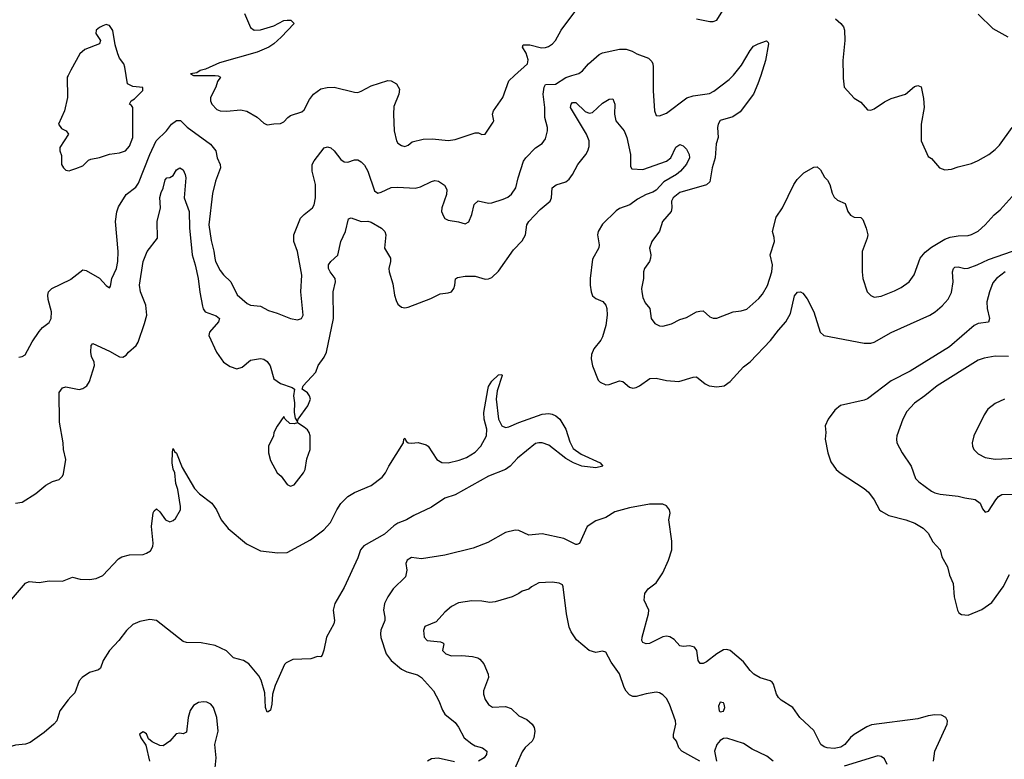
# Model space of a CAD drawing. Header units: inches. Extents: x 1552611 to 1694776, y 811966 to 917215.
# Tile 416 of 549: x 1669695 to 1675565, y 865921 to 870333. Entities that reach past the tile are written whole.
import ezdxf

# ---------------------------------------------------------------- set-up
doc = ezdxf.new("R2010")
doc.units = ezdxf.units.IN
doc.header["$MEASUREMENT"] = 0
for name, color, linetype in [('B6866', 7, 'Continuous'), ('B6867', 7, 'Continuous'), ('B6876', 7, 'Continuous'), ('B6877', 7, 'Continuous')]:
    doc.layers.add(name, color=color, linetype=linetype)

msp = doc.modelspace()

# ---------------------------------------------------------------- linework, layer by layer
at = {"layer": 'B6866', "color": 5}
for points, elevation in [([(1669982.8, 870000), (1669977.3, 869990), (1669979.1, 869870), (1669962, 869790), (1669926.8, 869710), (1669943.5, 869683.5), (1669972, 869670), (1669984.7, 869650), (1669934, 869570), (1669934, 869550), (1669943.6, 869523.6), (1669944, 869470), (1669956, 869450), (1669970, 869436), (1669990, 869431.3), (1670000, 869435)], 960), ([(1669690, 868320.7), (1669710, 868324), (1669726.8, 868333.2), (1669768.8, 868411.2), (1669810, 868474), (1669830, 868497.3), (1669870, 868527.7), (1669882, 868550), (1669883.9, 868590), (1669864.9, 868664.9), (1669862.7, 868690), (1669866.2, 868710), (1669886.3, 868730), (1669997.1, 868782.9), (1670000, 868785.2)], 940), ([(1669670, 867448.5), (1669710, 867455.3), (1669790, 867506.3), (1669850, 867557), (1669890, 867577.6), (1669930, 867590.6), (1669949.4, 867610), (1669955.8, 867624.2), (1669969.7, 867710), (1669954.7, 867770), (1669954.3, 867810), (1669931.9, 867931.9), (1669929.8, 868110), (1669950, 868137.4), (1669970, 868144), (1670000, 868137.7)], 920), ([(1669644.7, 866875.3), (1669728.7, 866971.3), (1669750, 866981.5), (1669810, 866975.3), (1669870, 866986), (1669950, 866984.6), (1670000, 867003.9)], 880), ([(1670000, 866293.3), (1669984.1, 866275.9), (1669934, 866210), (1669915.5, 866150), (1669897.8, 866130), (1669839.6, 866080.4), (1669757.7, 866022.3), (1669730, 866011.1), (1669670, 866005.1), (1669596.1, 865983.9), (1669547.1, 865952.9), (1669510, 865892)], 880)]:
    msp.add_lwpolyline(points, dxfattribs=dict(at, elevation=elevation))
at = {"layer": 'B6867', "color": 5}
msp.add_line((1670000, 870031.7, 960), (1669982.8, 870000, 960), dxfattribs=at)
at = {"layer": 'B6876', "color": 5}
msp.add_line((1670846.3, 870000, 960), (1670859.9, 869999.9, 960), dxfattribs=at)
for points, elevation in [([(1670000, 869435), (1670030, 869446), (1670070, 869462), (1670105.6, 869494.4), (1670119.3, 869500.7), (1670170, 869510.6), (1670230, 869530.5), (1670290, 869538.7), (1670325.2, 869550), (1670350, 869579.1), (1670369.7, 869630), (1670369.1, 869809.1), (1670362, 869822), (1670348.7, 869830), (1670359, 869850), (1670379.3, 869860.7), (1670429.2, 869910), (1670428.7, 869928.7), (1670370, 869934), (1670337.2, 869950), (1670329.6, 870000)], 960), ([(1670000, 868785.2), (1670070, 868840.7), (1670090, 868837.3), (1670170, 868790.4), (1670210, 868748.2), (1670230, 868734), (1670236.4, 868743.6), (1670244, 868790), (1670271.6, 868850), (1670279.4, 868890), (1670281.5, 868950), (1670265.4, 869130), (1670273.2, 869186.8), (1670283, 869217), (1670329.7, 869290), (1670386.1, 869333.9), (1670402.8, 869357.2), (1670470, 869528.9), (1670508.8, 869611.2), (1670569.7, 869670), (1670600.5, 869710), (1670630, 869732.2), (1670652.6, 869732.6), (1670693, 869693), (1670832.2, 869590), (1670863.1, 869550), (1670872.7, 869510), (1670890.4, 869470.3), (1670892.2, 869450), (1670862.8, 869370), (1670843.8, 869296.2), (1670823, 869110), (1670835.2, 869015.2), (1670852.7, 868952.7), (1670857.2, 868910), (1670862.9, 868890), (1670890, 868837.6), (1670910, 868811.6), (1670954.3, 868770), (1670991.9, 868691.9), (1671050, 868640.3), (1671070, 868630.3), (1671130, 868624.9), (1671178.7, 868598.7), (1671230, 868583.1), (1671310, 868550.5), (1671350, 868543.1), (1671375.1, 868550), (1671384.5, 868570), (1671370.9, 868710), (1671376.8, 868810), (1671351.8, 868950), (1671329.8, 869010), (1671329.8, 869050), (1671369.7, 869150), (1671390, 869172), (1671440.7, 869210), (1671450.9, 869229.1), (1671457.4, 869270), (1671458.7, 869350), (1671438.5, 869430), (1671438, 869470), (1671450, 869492.2), (1671510, 869568.2), (1671530, 869575.3), (1671550, 869568.4), (1671570, 869550.4), (1671610, 869499.3), (1671630, 869485.3), (1671650, 869483.7), (1671690, 869497.6), (1671710, 869498), (1671730, 869485.2), (1671750, 869465.2), (1671770, 869428.7), (1671810, 869311.8), (1671830, 869299), (1671850, 869303.7), (1671910, 869331.3), (1671950, 869335.1), (1672052.2, 869327.8), (1672084.7, 869335.3), (1672150, 869368.5), (1672170, 869373.7), (1672190.7, 869370), (1672227.1, 869347.1), (1672240.9, 869320.9), (1672238.3, 869290), (1672211.6, 869210), (1672210.3, 869190), (1672220.6, 869160.6), (1672230, 869147.7), (1672250, 869137.1), (1672310, 869127.4), (1672350, 869114.6), (1672372.4, 869127.6), (1672390, 869170.6), (1672404.8, 869230), (1672427.9, 869252.1), (1672490, 869239.7), (1672510, 869240.2), (1672577.8, 869262.2), (1672605.2, 869274.8), (1672627.1, 869292.9), (1672653.3, 869330), (1672666, 869390), (1672698, 869490), (1672712.3, 869510), (1672770, 869568), (1672810, 869594), (1672830, 869622.8), (1672841.7, 869670), (1672841, 869690), (1672825.2, 869750), (1672825.8, 869810), (1672816.5, 869890), (1672822, 869930), (1672830, 869946), (1672890, 869948), (1672950, 869989.4), (1672985.9, 870000)], 940), ([(1670859.9, 869999.9), (1670877.5, 869997.5), (1670891.3, 869990), (1670874.8, 869965.2), (1670864, 869930), (1670833, 869870), (1670833, 869850), (1670840.4, 869830), (1670870, 869797.6), (1670890, 869789.1), (1670930, 869786.7), (1671010, 869795.3), (1671047.9, 869787.9), (1671110, 869752.4), (1671150, 869715.5), (1671170, 869705.5), (1671210, 869713), (1671250, 869713.4), (1671270, 869724.9), (1671292.3, 869750), (1671310, 869761.3), (1671376.4, 869783.6), (1671390, 869795.5), (1671422.9, 869857.1), (1671446.6, 869890), (1671490, 869920.3), (1671528.6, 869928.6), (1671570, 869930.4), (1671690, 869900.3), (1671710, 869899.5), (1671730, 869906), (1671790, 869939.1), (1671890.2, 869970.2), (1671910, 869968.5), (1671940.7, 869950), (1671958, 869918), (1671954.4, 869890), (1671925.5, 869814.5), (1671922.8, 869770), (1671927.4, 869670), (1671942, 869610), (1671950, 869596), (1671970, 869582.8), (1671990, 869576), (1672010, 869584), (1672034.9, 869605.1), (1672099.3, 869620.7), (1672156.6, 869623.4), (1672250, 869612), (1672290, 869619.5), (1672410, 869658), (1672430, 869658), (1672450, 869648.5), (1672470, 869650.7), (1672518, 869722), (1672520.5, 869730), (1672513.3, 869770), (1672518.7, 869790), (1672574.7, 869870), (1672611.3, 869968.7), (1672645.2, 870000)], 960), ([(1674112.4, 870000), (1674096, 869950), (1674070, 869889.7), (1673990, 869784.1), (1673945.5, 869754.5), (1673870, 869731.4), (1673859.3, 869710), (1673855, 869690), (1673859, 869630), (1673847.3, 869592.7), (1673841.4, 869510), (1673823.8, 869450), (1673810, 869365.1), (1673790, 869348.7), (1673630, 869303.2), (1673590, 869270.7), (1673579.7, 869250), (1673582.8, 869210), (1673579.6, 869190), (1673527.5, 869130), (1673509.2, 869070.8), (1673463.1, 869010), (1673450.4, 868970), (1673458, 868930), (1673455.3, 868910), (1673449, 868890), (1673419.5, 868850), (1673414, 868830), (1673414, 868790), (1673402.3, 868730), (1673403.1, 868710), (1673410, 868676), (1673424.4, 868644.4), (1673451.3, 868610), (1673458.8, 868550), (1673481.1, 868521.1), (1673510, 868507.7), (1673530, 868505.5), (1673580.1, 868519.9), (1673630, 868544), (1673670, 868557.1), (1673730, 868590.4), (1673750, 868595.5), (1673770, 868596.3), (1673810, 868561.6), (1673830, 868552.7), (1673850, 868552.7), (1673948.7, 868591.3), (1673996, 868596), (1674030, 868606.2), (1674101.3, 868670), (1674123.5, 868696.5), (1674152.1, 868747.9), (1674179.3, 868830), (1674182.6, 868870), (1674169.5, 868930), (1674194.4, 869010), (1674193.3, 869033.3), (1674182.6, 869070), (1674205.3, 869154.7), (1674242.7, 869210), (1674309.6, 869350), (1674330, 869379.1), (1674370, 869420.5), (1674430, 869454), (1674450, 869454.8), (1674470, 869438), (1674493.1, 869393.1), (1674510, 869375.5), (1674524.9, 869350), (1674538, 869298), (1674550, 869274.9), (1674570, 869257.4), (1674616.9, 869236.9), (1674632.4, 869190), (1674647.2, 869167.2), (1674670, 869156), (1674710, 869154), (1674720.5, 869140.5), (1674742, 869090), (1674750.6, 869050), (1674747.3, 869030), (1674718, 868950), (1674717.1, 868830), (1674721.6, 868790), (1674747.7, 868710), (1674768.5, 868688.5), (1674790, 868678), (1674830, 868683.8), (1674910, 868715.8), (1674950, 868734.9), (1674998, 868770), (1675028, 868812), (1675062.9, 868910), (1675093.3, 868946.7), (1675130, 868976.4), (1675210, 869024.9), (1675243.1, 869036.9), (1675290, 869044.6), (1675350, 869046.7), (1675370, 869051.7), (1675410, 869072.4), (1675451.6, 869110), (1675505.1, 869170), (1675540, 869200), (1675630, 869298.4)], 940), ([(1673471.6, 870000), (1673471, 869909), (1673480.2, 869790), (1673490, 869762.6), (1673510, 869759), (1673550, 869776.5), (1673672.3, 869867.7), (1673710, 869879.7), (1673807, 869893), (1673833.5, 869906.5), (1673923.9, 869976.1), (1673947.6, 870000)], 940), ([(1674604.4, 870000), (1674604.8, 869984.8), (1674610.7, 869930), (1674670, 869866), (1674710, 869841), (1674750, 869796), (1674770, 869794), (1674790, 869800.7), (1674850, 869843), (1674890, 869863.8), (1674975.3, 869890), (1675030, 869934.8), (1675050, 869941), (1675070, 869932), (1675084.1, 869864.1), (1675086.7, 869810), (1675069.1, 869710.9), (1675068.4, 869610), (1675110, 869518), (1675130, 869504.7), (1675178, 869450), (1675210, 869437.3), (1675250, 869440.7), (1675290, 869455.5), (1675370, 869475.5), (1675410, 869492.7), (1675472.3, 869530), (1675510, 869558), (1675535.8, 869584.2), (1675611.8, 869690)], 960), ([(1670000, 868137.7), (1670050, 868127.2), (1670070, 868132.4), (1670094, 868150), (1670110, 868175.5), (1670139.7, 868270), (1670137.6, 868290), (1670123.5, 868323.5), (1670118.7, 868350), (1670121.2, 868390), (1670130, 868401), (1670230, 868356.5), (1670290, 868322.4), (1670310, 868319.3), (1670330, 868333), (1670342.4, 868350), (1670388.2, 868390), (1670400.4, 868410), (1670439.3, 868520.6), (1670452, 868570), (1670446.8, 868630), (1670415.2, 868710), (1670408.4, 868750), (1670430, 868891.3), (1670454, 868950), (1670516, 869030), (1670514, 869130), (1670534.3, 869210), (1670530, 869272), (1670537.2, 869302.7), (1670550.8, 869329.2), (1670561.6, 869378.4), (1670571, 869389), (1670590, 869391.5), (1670610, 869404), (1670630, 869437.4), (1670650, 869449.2), (1670670, 869437.2), (1670681.8, 869410), (1670684.5, 869390), (1670675.7, 869270), (1670704.4, 869190), (1670707.5, 869092.5), (1670722.6, 868930), (1670741.5, 868870), (1670758.9, 868790), (1670768, 868708), (1670783.6, 868623.6), (1670788.3, 868608.3), (1670801.3, 868590), (1670866.2, 868566.2), (1670885.5, 868550), (1670880.7, 868530), (1670826, 868470), (1670822.2, 868450), (1670867.2, 868350), (1670910.5, 868290), (1670950, 868264.2), (1670990, 868250.3), (1671020.1, 868259.9), (1671070, 868302.6), (1671130, 868311.8), (1671150, 868308.7), (1671170, 868294), (1671187.5, 868267.5), (1671210.3, 868190), (1671250, 868162.4), (1671318.8, 868138.8), (1671332, 868130), (1671327.3, 868090), (1671332.3, 868047.7), (1671330.5, 867990), (1671336.9, 867956.9), (1671350, 867934), (1671354, 867950), (1671411.5, 868030), (1671427.6, 868070), (1671421.6, 868090), (1671410, 868106.6), (1671379, 868130), (1671384, 868150), (1671459.3, 868230), (1671473.2, 868270), (1671510, 868319.3), (1671524.4, 868350), (1671564.6, 868550), (1671563.2, 868710), (1671577.2, 868770), (1671576.4, 868790), (1671545.3, 868830), (1671535.3, 868850), (1671535.1, 868870), (1671549.6, 868890), (1671591, 868929), (1671609.8, 869009.8), (1671637.1, 869070), (1671655.5, 869144.5), (1671670, 869151.5), (1671730, 869130.3), (1671770, 869131.6), (1671790, 869125.2), (1671851.6, 869090), (1671872, 869070), (1671877.6, 869050), (1671870.4, 868970), (1671905.7, 868910), (1671905.3, 868890), (1671894.9, 868850), (1671898, 868830), (1671918.4, 868758.4), (1671929.2, 868690), (1671939, 868659), (1671950, 868635.5), (1671970, 868618.7), (1671990, 868615.2), (1672010, 868618.6), (1672146.6, 868670), (1672202.4, 868697.6), (1672250, 868703.2), (1672269.3, 868710), (1672283.5, 868730), (1672289.5, 868749.5), (1672292.9, 868787.1), (1672304.1, 868795.9), (1672350, 868802.4), (1672410, 868802.4), (1672470, 868784.9), (1672490, 868786.7), (1672510, 868795.3), (1672550, 868833.5), (1672639.4, 868960.6), (1672690, 869014.9), (1672710.5, 869050), (1672717.2, 869110), (1672729.7, 869130), (1672798.5, 869201.5), (1672857.2, 869250), (1672865.3, 869270), (1672869.9, 869330.1), (1672892.6, 869347.4), (1672950, 869366.4), (1672970, 869382.9), (1672990.6, 869410), (1673022.3, 869470), (1673070, 869529.1), (1673081, 869550), (1673090, 869576), (1673089.7, 869610.3), (1673074.6, 869650), (1672979.1, 869810), (1672982.2, 869830), (1672990, 869839.3), (1673010, 869839.8), (1673065.4, 869785.4), (1673090, 869774.8), (1673110, 869779.2), (1673170, 869835.4), (1673210, 869858.9), (1673230, 869861.6), (1673242.2, 869830), (1673240.6, 869770), (1673248.2, 869730), (1673297.8, 869670), (1673313.7, 869630), (1673336.4, 869530), (1673336.9, 869456.9), (1673344.5, 869444.5), (1673410, 869440.4), (1673550.6, 869489.4), (1673577.7, 869510), (1673607.2, 869572.8), (1673630, 869588.7), (1673650, 869581.7), (1673670, 869561.1), (1673685.5, 869530), (1673688.9, 869510), (1673670, 869471.6), (1673634.2, 869430), (1673610, 869409.2), (1673534.2, 869365.8), (1673490, 869315.4), (1673470, 869304), (1673429.1, 869290.9), (1673377.1, 869262.9), (1673332, 869228), (1673270, 869207.2), (1673250, 869193.5), (1673170, 869113.3), (1673143.2, 869070), (1673139.7, 869050), (1673148.8, 868991.2), (1673147.3, 868972.7), (1673110, 868904), (1673095.9, 868790), (1673095.8, 868750), (1673101.3, 868710), (1673110, 868686.4), (1673129.3, 868669.3), (1673171.9, 868651.9), (1673188.7, 868630), (1673195.6, 868610), (1673197.8, 868570), (1673189.2, 868510), (1673170, 868441.2), (1673159.2, 868420.8), (1673117.1, 868370), (1673104.4, 868335.6), (1673102, 868310), (1673108.9, 868268.9), (1673143.9, 868183.9), (1673154.8, 868170), (1673190, 868154.9), (1673210, 868157.1), (1673270, 868179.3), (1673290, 868174.9), (1673330, 868141.3), (1673350, 868135.3), (1673370, 868138.7), (1673390, 868148.7), (1673452.1, 868192.1), (1673490, 868194.9), (1673550, 868181.7), (1673624.4, 868175.6), (1673710, 868201.1), (1673730, 868202), (1673781, 868161), (1673804.9, 868150), (1673850, 868143.9), (1673895.6, 868150), (1673930, 868175.2), (1674010, 868263.1), (1674050, 868292.7), (1674170, 868420.3), (1674217.9, 868482.1), (1674262.7, 868530), (1674290, 868580.7), (1674314.7, 868685.3), (1674332.1, 868707.9), (1674350, 868710.6), (1674362.8, 868702.8), (1674390, 868667.7), (1674429.1, 868590), (1674467.8, 868470), (1674488.2, 868450), (1674730, 868404.1), (1674770, 868404.1), (1674790, 868409.3), (1674890, 868466.9), (1675121.6, 868570), (1675153, 868590), (1675193.9, 868626.1), (1675230, 868666), (1675250, 868704.9), (1675259.6, 868770), (1675256.8, 868830), (1675262.4, 868850), (1675270, 868856.5), (1675290, 868858.3), (1675330, 868848.9), (1675350, 868851.3), (1675403.5, 868870), (1675470, 868902.5), (1675613.4, 868953.4)], 920), ([(1675570, 868828.4), (1675518, 868790), (1675495.9, 868764.1), (1675475.9, 868710), (1675461.6, 868650), (1675463.5, 868610), (1675476.1, 868550), (1675470.2, 868529.8), (1675410, 868520.6), (1675384.9, 868510), (1675239.1, 868380.9), (1675004.3, 868235.7), (1674890, 868178.2), (1674750, 868072.3), (1674730, 868063.5), (1674589, 868031), (1674555.1, 868004.9), (1674514.4, 867950), (1674497.6, 867910), (1674501.3, 867870), (1674497.1, 867830), (1674512.4, 867750), (1674530, 867694.8), (1674562.4, 867650), (1674586, 867630), (1674730, 867535.8), (1674754.4, 867514.4), (1674788.5, 867470), (1674820.3, 867410), (1674830, 867401.5), (1674876.5, 867376.5), (1674977.3, 867350), (1675030.8, 867330), (1675080.7, 867300.7), (1675110, 867270.7), (1675138.9, 867218.9), (1675182.8, 867170), (1675193.4, 867130), (1675225.5, 867070), (1675238.8, 867018.8), (1675260.7, 866970), (1675266.8, 866890), (1675286.8, 866810), (1675294.8, 866794.8), (1675310, 866784.7), (1675350, 866781), (1675430, 866814.8), (1675490, 866855.8), (1675557.7, 866950), (1675596, 867024)], 920), ([(1675590, 868325), (1675510, 868326.6), (1675445.4, 868314.6), (1675410, 868302.8), (1675164.4, 868150), (1675091.5, 868088.5), (1675030, 868045.4), (1674983.9, 867996.1), (1674960.3, 867950), (1674924.9, 867850), (1674921.3, 867830), (1674924.9, 867810), (1674955.8, 867750), (1675010.3, 867670), (1675035.4, 867595.4), (1675055.6, 867575.6), (1675130, 867521.7), (1675151.1, 867511.1), (1675183.2, 867503.2), (1675290, 867491.3), (1675330, 867480.2), (1675391.4, 867471.4), (1675420.5, 867450), (1675434.6, 867414.6), (1675450, 867394.8), (1675470, 867402), (1675514, 867470), (1675530, 867488.7), (1675550, 867500.3), (1675650, 867502.8)], 940), ([(1670000, 867003.9), (1670010, 867007.7), (1670055.6, 866995.6), (1670110, 866994.2), (1670150, 866998.8), (1670190, 867017.2), (1670283.6, 867116.4), (1670304.2, 867130), (1670350, 867141.9), (1670430, 867143.8), (1670450, 867150.1), (1670474.2, 867165.7), (1670488.7, 867190), (1670491, 867210), (1670479.4, 867310), (1670490, 867392), (1670496, 867404), (1670510, 867416), (1670530, 867397.3), (1670564, 867350), (1670590, 867338), (1670610, 867344.9), (1670622.7, 867357.3), (1670652.7, 867410), (1670654, 867430), (1670637.7, 867530), (1670626, 867566), (1670619.1, 867630), (1670610, 867652.7), (1670604.4, 867690), (1670604.9, 867755.1), (1670610, 867774.8), (1670618.3, 867758.3), (1670630, 867747.7), (1670662.5, 867662.5), (1670737.5, 867537.5), (1670765.8, 867505.8), (1670840.9, 867450), (1670867.9, 867410), (1670895, 867350), (1670937.5, 867297.4), (1671047.2, 867207.2), (1671130, 867165.2), (1671233.3, 867153.3), (1671290, 867155.7), (1671429.1, 867230), (1671507.1, 867290), (1671547, 867333), (1671585.5, 867410), (1671610, 867448), (1671650, 867488.6), (1671690, 867512.2), (1671790, 867555.3), (1671855.4, 867604.6), (1671876.2, 867630), (1671896.2, 867670), (1671982.7, 867810), (1671984, 867830), (1671990, 867836), (1671998.8, 867818.8), (1672011.3, 867810), (1672030, 867807.3), (1672070, 867811.3), (1672117.7, 867797.7), (1672130, 867788.4), (1672181.8, 867710), (1672211.8, 867691.8), (1672250, 867690.1), (1672314.9, 867705.1), (1672358.2, 867721.8), (1672410, 867752.5), (1672444.4, 867790), (1672478.4, 867850), (1672479.5, 867890), (1672464.7, 867950), (1672461, 867990), (1672484.8, 868124.8), (1672490, 868144.9), (1672510, 868177), (1672550, 868215.5), (1672570, 868216), (1672572, 868210), (1672540.6, 868119.4), (1672535.9, 868070), (1672548.7, 867950), (1672570, 867911.2), (1672590, 867901.4), (1672610, 867903.7), (1672669.9, 867930.1), (1672810, 867979.9), (1672850, 867984.8), (1672870, 867980.1), (1672891.4, 867970), (1672914, 867950), (1672951.4, 867891.4), (1672974.6, 867814.6), (1672994.7, 867774.7), (1673041.2, 867741.2), (1673154.9, 867690), (1673170.6, 867670), (1673130, 867659.1), (1673047, 867670), (1672995.6, 867690), (1672950, 867715.3), (1672850, 867796.1), (1672810, 867808.5), (1672790, 867809.7), (1672770, 867804.7), (1672663.1, 867716.9), (1672618, 867670), (1672590.3, 867650), (1672490, 867609.4), (1672290, 867499.1), (1672230, 867479.6), (1672150, 867424.5), (1672044.6, 867375.4), (1672001, 867350), (1671949.8, 867330.2), (1671925.6, 867314.4), (1671870, 867263.6), (1671746, 867194), (1671726.1, 867170), (1671710, 867122.3), (1671630, 866946.3), (1671572.5, 866850), (1671563.5, 866810), (1671570.6, 866750), (1671567.7, 866730), (1671524.2, 866650), (1671508.4, 866571.6), (1671497.6, 866542.4), (1671490, 866533.2), (1671470, 866535.1), (1671430, 866520.4), (1671324, 866516), (1671282.4, 866497.6), (1671273.3, 866486.7), (1671218.3, 866361.7), (1671202.3, 866310), (1671197.8, 866250), (1671190, 866214), (1671176.3, 866203.7), (1671170, 866202.7), (1671160.4, 866230), (1671156.8, 866316.8), (1671133.8, 866393.8), (1671119.7, 866419.7), (1671060.7, 866490), (1671029.8, 866509.8), (1670970, 866527.1), (1670927.9, 866567.9), (1670859.6, 866599.6), (1670775.8, 866615.8), (1670690, 866617.6), (1670670, 866624.5), (1670510, 866749.6), (1670470, 866754.5), (1670410, 866744), (1670370, 866726), (1670332.2, 866690), (1670285.5, 866630), (1670229.2, 866570.8), (1670192.1, 866510), (1670175.5, 866464.5), (1670164.3, 866455.7), (1670110, 866439.8), (1670066, 866410), (1670050, 866389.7), (1670022.3, 866317.7), (1670000, 866293.3)], 880), ([(1675566, 868070), (1675510, 868044.5), (1675467.3, 868010), (1675444.7, 867975.3), (1675384, 867850), (1675374, 867810), (1675374.8, 867790), (1675382.8, 867770), (1675410, 867744), (1675450, 867722), (1675510, 867712.4), (1675630, 867718.3)], 960), ([(1675142.3, 865910), (1675150.8, 865970), (1675224.7, 866130), (1675226, 866150), (1675216.9, 866170), (1675190, 866183.8), (1675150, 866187.2), (1675110, 866180.7), (1675050, 866162.8), (1674774.1, 866125.9), (1674744.8, 866115.2), (1674670, 866069.1), (1674648.8, 866051.2), (1674614, 866010), (1674590, 865994.2), (1674550, 865986), (1674508.7, 865988.7), (1674490, 865995.2), (1674471.7, 866010), (1674430, 866093.3), (1674345.1, 866170), (1674303.7, 866230), (1674234.8, 866274.8), (1674218.7, 866290), (1674206.3, 866310), (1674189.7, 866369.7), (1674180.4, 866380.4), (1674169, 866390), (1674110, 866407.3), (1674071.5, 866430), (1674049.7, 866450), (1674010, 866502.9), (1673930, 866569.6), (1673910, 866575.6), (1673890, 866574.7), (1673850, 866551), (1673790, 866502.7), (1673770, 866493), (1673752, 866492), (1673740.5, 866510), (1673732.7, 866570), (1673718, 866590), (1673690, 866598.7), (1673650, 866594), (1673630, 866598.7), (1673595.9, 866635.9), (1673571.4, 866651.4), (1673550, 866655.9), (1673530, 866652.5), (1673450, 866613), (1673430, 866609.6), (1673410, 866617.2), (1673404.7, 866630), (1673405.7, 866650), (1673443.1, 866790), (1673444.7, 866810), (1673418.2, 866870), (1673421.6, 866910), (1673441.5, 866938.5), (1673490, 866974.6), (1673530, 867034.3), (1673563.4, 867110), (1673581.8, 867170), (1673582.7, 867222.7), (1673565.1, 867350), (1673572, 867390), (1673569.4, 867409.4), (1673550, 867433.2), (1673530, 867442.7), (1673450, 867444.2), (1673330, 867420.7), (1673243, 867397), (1673190, 867364.5), (1673130, 867343.6), (1673077.3, 867310), (1673031.6, 867208.5), (1673016.5, 867203.5), (1673010, 867203), (1672938, 867238), (1672810, 867265.8), (1672730, 867257.6), (1672670, 867286.6), (1672648.3, 867288.3), (1672590, 867273.6), (1672485.4, 867214.6), (1672398.7, 867181.3), (1672230, 867138.3), (1672090, 867118), (1672030, 867124.2), (1672005.3, 867110), (1671997.6, 867090), (1672002, 867050), (1671994, 867010), (1671921.3, 866938.7), (1671889, 866891), (1671868.7, 866850), (1671864.2, 866810), (1671872.2, 866770), (1671871.5, 866750), (1671847.7, 866692.3), (1671845, 866670), (1671847.4, 866647.4), (1671880.2, 866550), (1671908.3, 866510), (1671970, 866459.4), (1672002.8, 866442.8), (1672065.5, 866425.5), (1672090.1, 866410.1), (1672160.7, 866330), (1672194.3, 866270), (1672214.6, 866214.6), (1672230, 866190.7), (1672290, 866141.1), (1672310, 866113.1), (1672343.8, 866050), (1672390, 866012.6), (1672410, 866001.7), (1672454, 865990), (1672479.5, 865970), (1672478, 865950), (1672464.6, 865930), (1672430.4, 865910)], 920), ([(1673749.5, 865910), (1673642.7, 865970), (1673623.7, 865990), (1673610, 866028.7), (1673592.1, 866052.1), (1673591.8, 866070), (1673606.6, 866130), (1673604.5, 866150), (1673569.7, 866250), (1673550, 866283.6), (1673530, 866305.6), (1673510, 866318.7), (1673490, 866321.3), (1673430, 866312.4), (1673370, 866295.1), (1673350, 866295.6), (1673330, 866306), (1673310, 866328.2), (1673298, 866350), (1673270.5, 866430.6), (1673220.4, 866500.4), (1673190, 866561.2), (1673170, 866566), (1673130, 866559.3), (1673090, 866569.3), (1673014.8, 866634.8), (1672982.5, 866682.5), (1672969.8, 866709.8), (1672954.2, 866790), (1672935.1, 866950), (1672930, 866961.2), (1672911.5, 866971.5), (1672870, 866978.7), (1672790, 866973.3), (1672746.8, 866950), (1672730, 866936), (1672690, 866925.2), (1672671, 866910), (1672630.7, 866890), (1672530, 866859.7), (1672497.2, 866857.2), (1672450, 866864.2), (1672390, 866865.6), (1672310, 866854), (1672270, 866832), (1672230, 866798.4), (1672178.2, 866741.8), (1672110, 866713.2), (1672102.8, 866690), (1672106.8, 866650), (1672124.7, 866630), (1672202.5, 866622.5), (1672216.7, 866616.7), (1672222.8, 866610), (1672214.8, 866570), (1672236, 866550), (1672270, 866539.3), (1672330, 866540.3), (1672394.9, 866534.9), (1672426.6, 866526.6), (1672438.6, 866518.6), (1672462, 866490), (1672487, 866430), (1672490.4, 866410), (1672460.5, 866330), (1672460.5, 866310), (1672470, 866278.8), (1672490, 866248), (1672512.5, 866232.5), (1672590, 866235.3), (1672625, 866224.9), (1672670, 866181.1), (1672718, 866158), (1672750.4, 866130), (1672762.4, 866110), (1672766.7, 866090), (1672759.3, 866050), (1672750, 866029.2), (1672708.6, 865991.4), (1672690, 865965.2), (1672630.4, 865830)], 940), ([(1670857.7, 865850), (1670866.4, 865930), (1670857.7, 866010), (1670877.7, 866090), (1670869.8, 866170), (1670850, 866229.3), (1670833.3, 866250), (1670810, 866261.7), (1670790, 866264.8), (1670759.7, 866260.3), (1670730, 866241.3), (1670710, 866212), (1670699.7, 866170), (1670690, 866084), (1670670, 866072.3), (1670650, 866076.9), (1670627.3, 866072.7), (1670590.6, 866030), (1670550, 866001.6), (1670530, 866002.9), (1670485.1, 866025.1), (1670463.2, 866043.2), (1670450, 866073.2), (1670430, 866085.2), (1670408.4, 866071.6), (1670416, 866050), (1670446, 866006), (1670469.4, 865909.4)], 920), ([(1674187.4, 865910), (1674150, 865939.8), (1674062.2, 865982.3), (1674010, 866016.2), (1673910, 866047), (1673890, 866044.5), (1673870, 866034), (1673850, 866009.2), (1673838, 865970), (1673848.5, 865910)], 940), ([(1672286, 865906), (1672190, 865927.5), (1672150, 865924.8), (1672126.5, 865910)], 920), ([(1674866, 865890), (1674850, 865923.6), (1674830, 865937.7), (1674810, 865942.6), (1674610, 865879.5)], 940)]:
    msp.add_lwpolyline(points, dxfattribs=dict(at, elevation=elevation))
for points, elevation in [([(1671270, 867966), (1671230, 867909.2), (1671210.5, 867870), (1671208.5, 867850), (1671178.7, 867790), (1671177, 867750), (1671190, 867702.8), (1671230, 867630.7), (1671253.4, 867610), (1671290, 867560.7), (1671310, 867550.8), (1671330, 867558.8), (1671387.3, 867630), (1671395.8, 867650), (1671406.7, 867713.3), (1671427, 867770), (1671426, 867850), (1671421.3, 867870), (1671410, 867887), (1671390, 867902.9), (1671350, 867928.7), (1671330, 867922), (1671304.7, 867924.7), (1671278, 867950)], 920), ([(1673870, 866262), (1673861.4, 866238.6), (1673864.9, 866210), (1673870, 866204), (1673890, 866207.7), (1673898, 866230), (1673895.1, 866250), (1673890, 866257.2)], 940)]:
    msp.add_lwpolyline(points, close=True, dxfattribs=dict(at, elevation=elevation))
at = {"layer": 'B6877', "color": 5}
msp.add_line((1670846.3, 870000, 960), (1670859.9, 869999.9, 960), dxfattribs=at)
for points, elevation in [([(1671034.6, 870370), (1671070, 870287.7), (1671091.8, 870271.8), (1671130, 870272), (1671210, 870297.1), (1671270, 870327.7), (1671290, 870330.4), (1671312, 870330), (1671330.8, 870310), (1671254.4, 870230), (1671210.3, 870190), (1671179.5, 870170), (1671110, 870140.5), (1670884.9, 870075.1), (1670801.7, 870038.3), (1670771, 870030), (1670750, 870017), (1670712, 870010), (1670730, 870001), (1670846.3, 870000)], 960), ([(1672645.2, 870000), (1672721.2, 870070), (1672726, 870094), (1672713.5, 870133.5), (1672692.7, 870170), (1672696.4, 870183.6), (1672735.9, 870184.1), (1672806.2, 870166.2), (1672830, 870166.9), (1672846.8, 870173.2), (1672871.1, 870188.9), (1672889.4, 870210), (1672922, 870270), (1673010, 870388.4)], 960), ([(1673730, 870339.3), (1673810, 870322), (1673830, 870322.8), (1673850, 870330.7), (1673896.9, 870403.1)], 960), ([(1675588.3, 870230), (1675497.9, 870277.9), (1675410, 870365.8)], 960), ([(1670329.6, 870000), (1670322, 870050), (1670315.1, 870070), (1670290, 870103.7), (1670278.9, 870130), (1670263.3, 870183.3), (1670250, 870269.3), (1670230, 870299.3), (1670221.5, 870301.5), (1670210, 870303.7), (1670190, 870296), (1670170, 870286.6), (1670150.7, 870270), (1670148.2, 870250), (1670177.1, 870210), (1670170.8, 870190), (1670083.6, 870156.4), (1670053.4, 870130), (1670000, 870031.7)], 960), ([(1674557.8, 870337.7), (1674591.2, 870311.2), (1674606, 870290), (1674611.7, 870270), (1674614, 870210), (1674602.6, 870090), (1674604.4, 870000)], 960), ([(1673947.6, 870000), (1673950, 870002.4), (1673998.3, 870061.7), (1674050, 870150.3), (1674070, 870174.6), (1674098, 870190), (1674147.3, 870207.3), (1674158, 870198), (1674159.5, 870190), (1674141.8, 870090), (1674112.4, 870000)], 940), ([(1672985.9, 870000), (1673027.7, 870012.3), (1673050, 870027.6), (1673086.6, 870070), (1673150, 870126), (1673170, 870136.5), (1673270, 870158), (1673310, 870156.5), (1673346.4, 870146.4), (1673374.8, 870130), (1673444.2, 870104.2), (1673463.7, 870083.7), (1673470.3, 870070.3), (1673472, 870052), (1673471.6, 870000)], 940)]:
    msp.add_lwpolyline(points, dxfattribs=dict(at, elevation=elevation))

doc.saveas('drawing.dxf')
